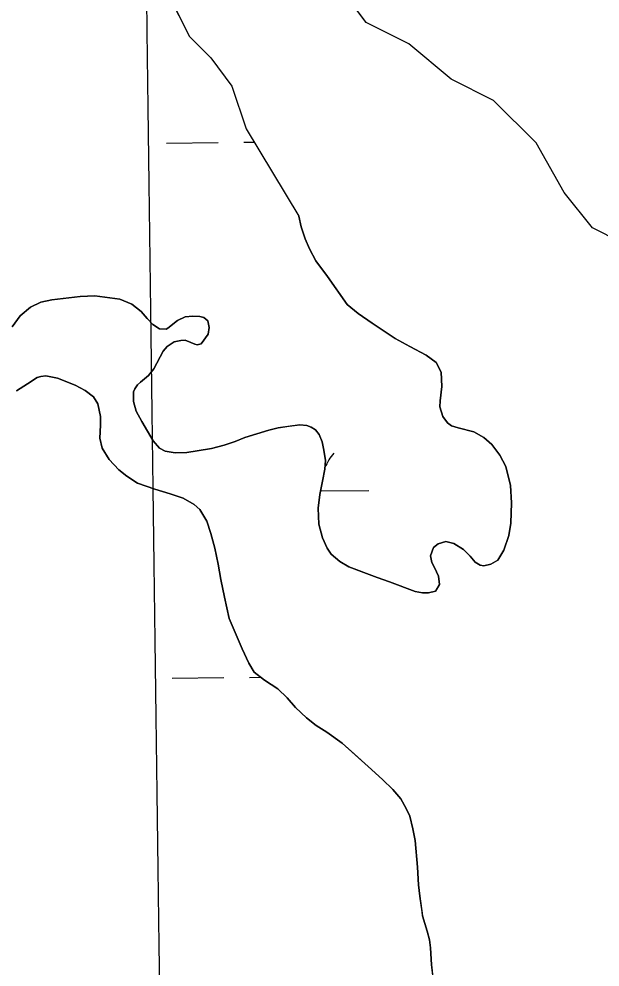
# Model space of a CAD drawing. Extents: x 3734862 to 3772949, y 391520 to 417239.
# Drawn here: x 3762617 to 3762979, y 411777 to 412366 of the extents above; entities that cross this region are included whole.
import ezdxf

# ---------------------------------------------------------------- set-up
doc = ezdxf.new("R2010")
doc.units = 0
for name, color, linetype in [('V-GRID-MAJR', 7, 'Continuous'), ('V-TOPO-SHOR', 7, 'Continuous'), ('V-WETL-SWMP', 7, 'Continuous')]:
    doc.layers.add(name, color=color, linetype=linetype)

msp = doc.modelspace()

# ---------------------------------------------------------------- linework, layer by layer
at = {"layer": 'V-GRID-MAJR'}
msp.add_spline([(3762898.112, 397163.154), (3762817.929, 403220.826), (3762737.7120000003, 409281.10000000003), (3762657.495, 415341.37700000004), (3762657.461, 415343.97500000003)], degree=3, dxfattribs=at)
at = {"layer": 'V-TOPO-SHOR'}
for p, q in [((3762833.150065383, 412364.0991245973), (3762806.7550645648, 412399.3171230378)), ((3762709.9740671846, 412381.7081280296), (3762723.1710679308, 412355.29412945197)), ((3762859.5450653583, 412350.89112455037), (3762833.150065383, 412364.0991245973)), ((3762723.1710679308, 412355.29412945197), (3762736.3690681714, 412342.0871299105)), ((3762885.940065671, 412328.8801251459), (3762859.5450653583, 412350.89112455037)), ((3762736.3690681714, 412342.0871299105), (3762749.566068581, 412324.47713069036)), ((3762912.335065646, 412315.6731250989), (3762885.940065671, 412328.8801251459)), ((3762749.566068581, 412324.47713069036), (3762758.3640694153, 412298.0631322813)), ((3762938.7290661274, 412289.25912601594), (3762912.335065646, 412315.6731250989)), ((3762758.3640694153, 412298.0631322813), (3762791.274, 412243.63300000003)), ((3762956.326066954, 412258.4421275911), (3762938.7290661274, 412289.25912601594)), ((3762973.9230674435, 412236.4311285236), (3762956.326066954, 412258.4421275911)), ((3762991.519067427, 412227.6261284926), (3762973.9230674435, 412236.4311285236))]:
    msp.add_line(p, q, dxfattribs=at)
for points in [[(3762796.1580000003, 412113.515), (3762798.944, 412112.50800000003), (3762801.528, 412110.904), (3762803.906, 412107.908), (3762805.684, 412103.417), (3762806.761, 412098.233), (3762807.7320000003, 412091.753), (3762807.3140000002, 412086.476), (3762805.8910000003, 412079.011), (3762804.164, 412070.749), (3762803.236, 412062.086), (3762803.6950000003, 412052.12200000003), (3762805.954, 412043.646), (3762808.819, 412037.26), (3762811.295, 412033.566), (3762816.757, 412029.06200000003), (3762822.223, 412025.652), (3762831.574, 412022.132), (3762839.83, 412019.012), (3762847.59, 412016.293), (3762863.605, 412010.255), (3762868.0840000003, 412009.44), (3762871.8710000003, 412009.428), (3762876.258, 412010.605), (3762876.358, 412010.706), (3762878.765, 412014.681), (3762878.0870000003, 412019.862), (3762875.617, 412025.253), (3762873.935, 412028.446), (3762873.055, 412032.533), (3762874.867, 412037.606), (3762877.964, 412039.98600000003), (3762882.6520000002, 412041.463), (3762887.626, 412040.15), (3762893.59, 412036.441), (3762897.7600000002, 412032.341), (3762900.932, 412028.642), (3762904.012, 412026.637), (3762906.302, 412026.232), (3762910.691, 412027.409), (3762914.883, 412029.88300000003), (3762918.6920000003, 412036.04600000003), (3762921.914, 412045.10000000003), (3762923.038, 412052.866), (3762923.487, 412065.514), (3762922.93, 412076.174), (3762919.987, 412088.141), (3762916.126, 412095.128), (3762911.27, 412101.723), (3762906.208, 412106.124), (3762899.9450000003, 412109.534), (3762890.3910000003, 412112.061), (3762886.211, 412113.37200000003), (3762883.629, 412115.275), (3762880.753, 412119.072), (3762878.8850000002, 412125.154), (3762879.098, 412128.841), (3762880.128, 412137.702), (3762879.764, 412146.668), (3762876.598, 412152.659), (3762870.4390000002, 412157.26300000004), (3762860.3000000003, 412162.581), (3762851.0530000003, 412167.697), (3762836.7460000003, 412177.114), (3762828.201, 412183.223), (3762821.349, 412188.728), (3762809.063, 412206.11), (3762801.827, 412215.999), (3762797.77, 412223.485), (3762795.106, 412229.571), (3762792.742, 412237.151), (3762791.274, 412243.63300000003)], [(3762612.799, 412174.878), (3762617.9050000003, 412181.831), (3762624.2, 412187.088), (3762630.688, 412190.25), (3762637.467, 412191.718), (3762646.237, 412192.681), (3762655.207, 412193.744), (3762664.3740000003, 412194.207), (3762679.805, 412192.056), (3762687.365, 412189.037), (3762693.2260000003, 412184.434), (3762696.894, 412180.036), (3762700.367, 412176.338), (3762704.539, 412173.632), (3762708.625, 412173.417), (3762709.723, 412174.112), (3762715.8170000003, 412178.869), (3762720.507, 412181.042), (3762725.291, 412181.624), (3762729.574, 412181.407), (3762732.16, 412180.60000000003), (3762734.544, 412178.699), (3762735.523, 412174.411), (3762734.811, 412170.331), (3762730.4050000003, 412164.271), (3762727.913, 412163.681), (3762726.42, 412164.185), (3762724.034, 412165.191), (3762720.5500000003, 412166.499), (3762717.861, 412166.409), (3762713.575, 412165.629), (3762709.381, 412162.755), (3762706.7800000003, 412159.778), (3762702.866, 412152.221), (3762701.06, 412148.741), (3762697.656, 412144.569), (3762692.661, 412140.506), (3762690.861, 412138.818), (3762689.257, 412136.435), (3762688.452, 412134.544), (3762688.3310000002, 412128.468), (3762690, 412122.48600000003), (3762693.5640000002, 412116.096), (3762700.591, 412104.115), (3762704.558, 412099.517), (3762708.1350000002, 412097.512), (3762714.308, 412096.593), (3762721.5810000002, 412096.664), (3762728.06, 412097.73600000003), (3762736.932, 412099.196), (3762744.711, 412101.25800000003), (3762751.592, 412103.523), (3762757.679, 412106.08900000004), (3762772.438, 412110.716), (3762778.421, 412112.088), (3762785.099, 412113.059), (3762791.876, 412113.929), (3762796.1580000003, 412113.515)], [(3762873.126, 411788.77), (3762872.446, 411793.853), (3762870.974, 411799.24), (3762868.1210000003, 411808.71400000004), (3762867.83, 411811.206), (3762866.472, 411820.873), (3762865.702, 411827.94800000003), (3762864.949, 411838.909), (3762863.515, 411855.451), (3762862.051, 411862.828), (3762860.187, 411870.705), (3762857.914, 411875.396), (3762854.551, 411881.385), (3762849.691, 411887.281), (3762843.24, 411893.482), (3762834.304, 411901.58400000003), (3762825.7660000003, 411909.188), (3762818.1210000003, 411915.992), (3762808.5840000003, 411922.802), (3762801.926, 411927.01), (3762796.066, 411931.71400000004), (3762789.218, 411938.217), (3762783.86, 411944.213), (3762778.105, 411949.813), (3762769.758, 411955.223), (3762763.4990000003, 411960.229), (3762760.134, 411965.82), (3762755.8850000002, 411974.702), (3762747.789, 411993.56), (3762745.049, 412006.919), (3762742.699, 412017.788), (3762740.9420000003, 412027.356), (3762738.8880000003, 412037.326), (3762736.433, 412046.4), (3762733.873, 412054.08), (3762729.617, 412061.26900000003), (3762726.1410000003, 412064.47000000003), (3762719.182, 412068.281), (3762711.224, 412071.101), (3762701.6720000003, 412073.928), (3762690.926, 412077.753), (3762684.268, 412081.962), (3762679.304, 412085.966), (3762673.252, 412092.46400000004), (3762668.896, 412099.454), (3762667.325, 412105.637), (3762667.755, 412113.802), (3762667.8740000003, 412119.18200000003), (3762666.11, 412127.059), (3762663.438, 412131.452), (3762658.3710000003, 412135.355), (3762652.108, 412138.667), (3762641.0670000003, 412142.892), (3762633.801, 412144.514), (3762630.711, 412144.026), (3762628.417, 412143.338), (3762622.427, 412139.378), (3762615.535, 412135.12)], [(3762874.648, 411770.037), (3762873.784, 411778.309), (3762873.126, 411788.77)]]:
    msp.add_lwpolyline(points, dxfattribs=at)
at = {"layer": 'V-WETL-SWMP'}
for p, q in [((3762708.946989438, 412289.10705751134), (3762740.945204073, 412289.44504974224)), ((3762756.944311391, 412289.6140458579), (3762763.43101968, 412289.682563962)), ((3762804.60627845, 412072.8623807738), (3762834.642689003, 412073.179650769)), ((3762712.4608011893, 411956.45062699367), (3762744.4590158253, 411956.78861922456)), ((3762760.4581231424, 411956.95761534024), (3762767.4966707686, 411957.0319624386))]:
    msp.add_line(p, q, dxfattribs=at)
for points in [[(3762991.519, 412227.626), (3762973.923, 412236.431), (3762956.326, 412258.442), (3762938.7290000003, 412289.259), (3762912.335, 412315.673), (3762885.94, 412328.88), (3762859.545, 412350.891), (3762833.15, 412364.099), (3762806.755, 412399.317)], [(3762709.974, 412381.708), (3762723.171, 412355.294), (3762736.369, 412342.087), (3762749.566, 412324.477), (3762758.364, 412298.063), (3762791.273, 412243.63300000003), (3762792.7430000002, 412237.152), (3762795.105, 412229.572), (3762797.771, 412223.485), (3762801.827, 412215.999), (3762809.062, 412206.109), (3762821.348, 412188.729), (3762828.201, 412183.224), (3762836.745, 412177.115), (3762851.054, 412167.697), (3762860.299, 412162.582), (3762870.44, 412157.26300000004), (3762876.598, 412152.658), (3762879.7630000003, 412146.669), (3762880.128, 412137.702), (3762879.098, 412128.84), (3762878.8850000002, 412125.155), (3762880.754, 412119.071), (3762883.629, 412115.275), (3762886.2120000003, 412113.37200000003), (3762890.3910000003, 412112.061)], [(3762890.3910000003, 412112.061), (3762899.944, 412109.53500000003), (3762906.207, 412106.124), (3762911.271, 412101.722), (3762916.127, 412095.128), (3762919.986, 412088.141), (3762922.929, 412076.175), (3762923.486, 412065.514), (3762923.039, 412052.865), (3762921.914, 412045.099), (3762918.6920000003, 412036.04600000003), (3762914.883, 412029.884), (3762910.69, 412027.41000000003), (3762906.302, 412026.231), (3762904.0130000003, 412026.63800000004), (3762900.932, 412028.642), (3762897.759, 412032.34), (3762893.59, 412036.44), (3762887.627, 412040.14900000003), (3762882.651, 412041.462), (3762877.964, 412039.98600000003), (3762874.867, 412037.607), (3762873.054, 412032.533), (3762873.935, 412028.446), (3762875.617, 412025.25200000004), (3762878.0870000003, 412019.863), (3762878.764, 412014.68), (3762876.258, 412010.605), (3762871.8710000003, 412009.427), (3762868.085, 412009.441), (3762863.606, 412010.255), (3762847.59, 412016.293), (3762839.8310000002, 412019.012), (3762822.224, 412025.653), (3762816.758, 412029.061), (3762811.296, 412033.565), (3762808.819, 412037.26), (3762805.955, 412043.646), (3762803.696, 412052.12200000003), (3762803.236, 412062.086), (3762804.165, 412070.749), (3762805.89, 412079.01), (3762807.313, 412086.476), (3762807.731, 412091.754), (3762806.7600000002, 412098.233), (3762805.684, 412103.417), (3762803.907, 412107.907), (3762801.528, 412110.904), (3762798.944, 412112.50800000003), (3762796.159, 412113.515), (3762791.877, 412113.929), (3762778.421, 412112.088), (3762772.4390000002, 412110.716), (3762757.6780000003, 412106.09), (3762751.592, 412103.523), (3762744.71, 412101.25800000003), (3762736.932, 412099.195), (3762721.5810000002, 412096.664), (3762714.309, 412096.592), (3762708.136, 412097.512), (3762704.558, 412099.517), (3762700.591, 412104.115), (3762693.563, 412116.096), (3762690.001, 412122.485), (3762688.3310000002, 412128.468), (3762688.453, 412134.544), (3762689.257, 412136.434), (3762690.86, 412138.818), (3762692.66, 412140.505), (3762697.656, 412144.57), (3762701.059, 412148.741), (3762706.779, 412159.777), (3762709.38, 412162.756), (3762713.575, 412165.629), (3762717.861, 412166.409), (3762720.551, 412166.499), (3762726.42, 412164.185), (3762727.912, 412163.68200000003), (3762730.4050000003, 412164.27), (3762734.811, 412170.33), (3762735.524, 412174.411), (3762734.544, 412178.699), (3762732.16, 412180.60000000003), (3762729.573, 412181.407), (3762725.291, 412181.623), (3762720.507, 412181.043), (3762715.8170000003, 412178.869), (3762709.722, 412174.11100000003), (3762708.6240000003, 412173.418), (3762704.54, 412173.632), (3762700.367, 412176.338), (3762696.894, 412180.037), (3762693.225, 412184.434), (3762687.365, 412189.038), (3762679.806, 412192.056), (3762664.373, 412194.206), (3762655.207, 412193.743), (3762637.467, 412191.718), (3762630.688, 412190.25), (3762624.201, 412187.087), (3762617.9050000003, 412181.831)], [(3762617.9050000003, 412181.831), (3762612.798, 412174.87700000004)], [(3762615.536, 412135.12), (3762622.426, 412139.37700000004), (3762628.418, 412143.33900000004), (3762630.711, 412144.027), (3762633.801, 412144.514), (3762641.0670000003, 412142.892), (3762652.109, 412138.667), (3762658.372, 412135.355), (3762663.438, 412131.451), (3762666.111, 412127.058), (3762667.8740000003, 412119.18200000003), (3762667.754, 412113.803), (3762667.324, 412105.636), (3762668.895, 412099.454), (3762673.251, 412092.46400000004), (3762679.3030000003, 412085.966), (3762684.269, 412081.962), (3762690.927, 412077.753), (3762701.671, 412073.927), (3762711.224, 412071.101), (3762719.183, 412068.282), (3762726.1410000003, 412064.47000000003), (3762729.616, 412061.26900000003), (3762733.872, 412054.081), (3762736.433, 412046.4), (3762738.889, 412037.326), (3762740.943, 412027.356), (3762742.7, 412017.787), (3762745.049, 412006.919), (3762747.788, 411993.56), (3762755.8850000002, 411974.702), (3762760.1350000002, 411965.82), (3762763.5, 411960.229), (3762769.757, 411955.224)], [(3762769.757, 411955.224), (3762778.105, 411949.813), (3762783.861, 411944.213), (3762789.218, 411938.216), (3762796.0670000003, 411931.71400000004), (3762801.926, 411927.01), (3762808.5840000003, 411922.80100000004), (3762818.122, 411915.991), (3762834.305, 411901.585), (3762843.239, 411893.482), (3762849.691, 411887.281), (3762854.5500000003, 411881.385), (3762857.914, 411875.396), (3762860.187, 411870.705), (3762862.0500000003, 411862.828), (3762863.5160000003, 411855.451), (3762864.948, 411838.909), (3762865.703, 411827.94800000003), (3762866.473, 411820.873), (3762868.1210000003, 411808.713), (3762870.974, 411799.239), (3762872.447, 411793.854), (3762873.126, 411788.771), (3762873.7830000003, 411778.309), (3762875.994, 411757.18200000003)]]:
    msp.add_lwpolyline(points, dxfattribs=at)
for start, end in [(139.833360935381, 157.22290208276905), (181.1100863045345, 181.37701926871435)]:
    msp.add_arc((3762839.8803175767, 412073.70980468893), 35.246287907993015, start, end, dxfattribs=at)

doc.saveas('drawing.dxf')
